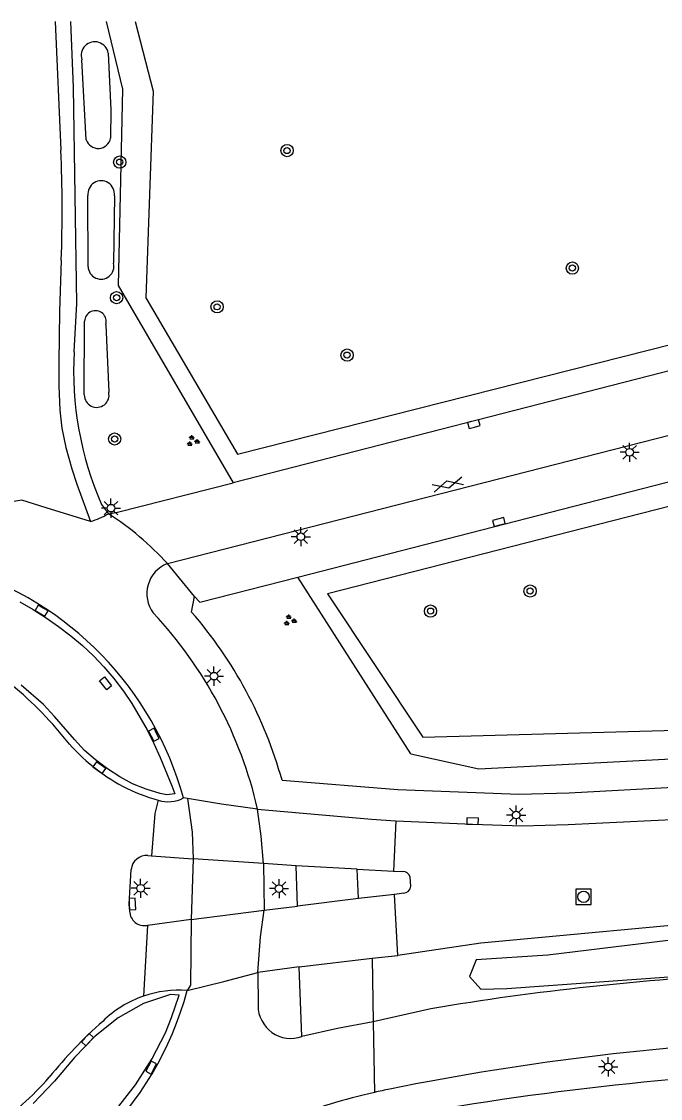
# Model space of a CAD drawing. Extents: x 125000 to 129004, y 397500 to 399008.
# Drawn here: x 127710.6 to 127752.4, y 398929.4 to 399000 of the extents above; entities that cross this region are included whole.
import ezdxf

# ---------------------------------------------------------------- set-up
doc = ezdxf.new("R2010")
doc.units = 0
for name, color, linetype in [('gg-knt-verharding', 7, 'Continuous'), ('gg-knt-verharding nz', 7, 'Continuous'), ('gg-kntw-greppel-droge sloot', 7, 'Continuous'), ('gt-grn-groengrens', 7, 'Continuous'), ('gt-grn-weggrens', 7, 'Continuous'), ('gt-grn-weggrens revisie', 7, 'Continuous'), ('gt-symb-boom', 7, 'Continuous'), ('gt-symb-gesloten verharding', 7, 'Continuous'), ('gt-symb-groenvak', 7, 'Continuous'), ('gt-symb-kolk', 7, 'Continuous'), ('gt-symb-kolk center center', 7, 'Continuous'), ('gt-symb-lichtmast', 7, 'Continuous'), ('gt-symb-rioolschacht', 7, 'Continuous')]:
    doc.layers.add(name, color=color, linetype=linetype)

# ---------------------------------------------------------------- blocks, each defined once
blk = doc.blocks.new('gt0-KOLK')
at = {"layer": 'gt-symb-kolk'}
blk.add_lwpolyline([(0, 0), (0.375, 0), (0.375, 0.4), (-0.375, 0.4), (-0.375, 0), (0, 0)], dxfattribs=at)
blk = doc.blocks.new('gt0-LMAST')
at = {"layer": 'gt-symb-lichtmast'}
for p, q in [((-0.182, 0.173), (-0.447, 0.438)), ((-0.005, 0.246), (-0.005, 0.621)), ((0.172, 0.173), (0.437, 0.438)), ((-0.255, -0.004), (-0.63, -0.004)), ((-0.182, -0.181), (-0.447, -0.446)), ((-0.005, -0.254), (-0.005, -0.629)), ((0.437, -0.446), (0.172, -0.181)), ((0.245, -0.004), (0.62, -0.004))]:
    blk.add_line(p, q, dxfattribs=at)
blk.add_circle((-0.005, -0.004), 0.25, dxfattribs=at)
blk = doc.blocks.new('gt0-GRVAK')
at = {"layer": 'gt-symb-groenvak'}
for p, q in [((-0.11, 0.189), (-0.228, 0.24)), ((-0.182, 0.153), (0.088, 0.153)), ((-0.091, 0.211), (-0.156, 0.322)), ((-0.047, 0.214), (-0.047, 0.393)), ((-0.004, 0.211), (0.061, 0.322)), ((0.015, 0.189), (0.133, 0.24)), ((0.262, -0.052), (0.197, 0.059)), ((0.305, -0.049), (0.305, 0.13)), ((0.349, -0.052), (0.414, 0.059)), ((-0.245, -0.228), (-0.363, -0.177)), ((-0.318, -0.264), (-0.047, -0.264)), ((-0.226, -0.206), (-0.291, -0.095)), ((-0.183, -0.203), (-0.183, -0.024)), ((-0.139, -0.206), (-0.074, -0.095)), ((-0.12, -0.228), (-0.002, -0.177)), ((0.243, -0.074), (0.125, -0.023)), ((0.17, -0.11), (0.441, -0.11)), ((0.368, -0.074), (0.486, -0.023))]:
    blk.add_line(p, q, dxfattribs=at)
blk = doc.blocks.new('gt0-BOOM')
at = {"layer": 'gt-symb-boom'}
for radius in [0.4, 0.2]:
    blk.add_circle((0, 0), radius, dxfattribs=at)
blk = doc.blocks.new('gt0-KOLKCC')
at = {"layer": 'gt-symb-kolk center center'}
blk.add_lwpolyline([(-0.375, 0.2), (0.375, 0.2), (0.375, -0.2), (-0.375, -0.2)], close=True, dxfattribs=at)
blk = doc.blocks.new('gt0-GESVH1')
at = {"layer": 'gt-symb-gesloten verharding'}
for p, q in [((-0.992, -0.261), (0.008, 0.239)), ((0.008, -0.261), (-0.992, 0.239)), ((0.008, 0.239), (1.008, -0.261)), ((1.008, 0.239), (0.008, -0.261))]:
    blk.add_line(p, q, dxfattribs=at)
blk = doc.blocks.new('gt0-RS')
at = {"layer": 'gt-symb-rioolschacht'}
blk.add_lwpolyline([(-0.5, -0.5), (0.5, -0.5), (0.5, 0.5), (-0.5, 0.5)], close=True, dxfattribs=at)
blk.add_circle((0, 0), 0.375, dxfattribs=at)

msp = doc.modelspace()

# ---------------------------------------------------------------- linework, layer by layer
at = {"layer": 'gg-knt-verharding'}
for p, q in [((127829.941, 398996.912), (127724.411, 398969.787)), ((127716.841, 398967.851), (127724.411, 398969.787)), ((127715.796, 398968.365), (127716.241, 398967.756)), ((127716.241, 398967.756), (127716.841, 398967.851)), ((127721.877, 398962.321), (127720.101, 398964.483)), ((127721.685, 398961.315), (127721.877, 398962.321)), ((127721.415, 398949.091), (127721.158, 398949.133)), ((127723.639, 398948.728), (127721.415, 398949.091)), ((127735.055, 398947.624), (127734.899, 398944.343)), ((127718.831, 398945.358), (127719.067, 398945.335)), ((127719.067, 398945.335), (127721.781, 398945.147)), ((127721.781, 398945.147), (127721.648, 398941.176)), ((127726.388, 398944.849), (127721.781, 398945.147)), ((127728.538, 398944.677), (127726.388, 398944.849)), ((127726.388, 398944.849), (127726.441, 398941.772)), ((127728.622, 398942.04), (127728.538, 398944.677)), ((127732.523, 398944.471), (127728.538, 398944.677)), ((127732.523, 398944.471), (127734.899, 398944.343)), ((127732.613, 398942.547), (127732.523, 398944.471)), ((127734.899, 398944.343), (127735.498, 398944.313)), ((127736.031, 398943.349), (127735.997, 398943.948)), ((127734.97, 398942.814), (127732.613, 398942.547)), ((127735.571, 398942.888), (127734.97, 398942.814)), ((127735.192, 398938.82), (127734.97, 398942.814)), ((127726.441, 398941.772), (127728.622, 398942.04)), ((127732.613, 398942.547), (127728.622, 398942.04)), ((127721.648, 398941.176), (127726.441, 398941.772)), ((127718.79, 398940.786), (127718.539, 398936.152)), ((127721.648, 398941.176), (127718.79, 398940.786)), ((127728.732, 398938.064), (127733.505, 398938.647)), ((127733.505, 398938.647), (127735.192, 398938.82)), ((127733.505, 398938.647), (127733.579, 398934.474)), ((127728.732, 398938.064), (127726.026, 398937.696)), ((127726.026, 398937.696), (127726.037, 398935.536)), ((127728.909, 398933.503), (127728.732, 398938.064)), ((127737.346, 398935.328), (127733.579, 398934.474))]:
    msp.add_line(p, q, dxfattribs=at)
for points in [[(127714.004, 398978.37), (127714.163, 398981.517), (127713.963, 398995.683), (127713.788, 399000)], [(127728.635, 398963.598), (127775.31, 398975.615), (127821.474, 398987.45)], [(127721.877, 398962.321), (127722.231, 398961.951), (127728.635, 398963.598)], [(127727.607, 398950.289), (127735.18, 398949.69), (127740.285, 398949.48), (127743.104, 398949.39), (127746.416, 398949.463), (127753.637, 398949.851), (127764.563, 398950.386), (127770.593, 398950.602), (127778.931, 398950.732), (127783.638, 398950.673), (127793.713, 398950.321), (127797.481, 398950.114), (127806.813, 398949.474), (127818.635, 398948.275)], [(127719.503, 398948.986), (127719.28, 398948.104), (127719.067, 398945.335)], [(127726.009, 398948.4), (127733.472, 398947.744), (127735.055, 398947.624)], [(127735.055, 398947.624), (127740.079, 398947.413), (127743.336, 398947.305), (127746.344, 398947.387), (127753.582, 398947.743), (127764.829, 398948.327), (127768.047, 398948.468), (127770.289, 398948.52), (127779.312, 398948.64), (127783.542, 398948.605), (127793.782, 398948.269), (127798.005, 398948.017), (127807.238, 398947.36), (127812.437, 398946.884), (127813.665, 398946.756)], [(127717.632, 398941.706), (127717.609, 398942.177), (127717.73, 398944.447)], [(127768.353, 398941.868), (127757.537, 398941.186), (127740.632, 398939.616), (127735.192, 398938.82)], [(127721.399, 398936.525), (127723.807, 398937.106), (127726.026, 398937.696)], [(127733.579, 398934.474), (127731.242, 398934.025), (127728.909, 398933.503)]]:
    msp.add_lwpolyline(points, dxfattribs=at)
for centre, radius, start, end in [((127735.648, 398977.084), 21.683, 176.59915, 203.71005), ((127713.174, 398973.129), 6.187, 287.76148, 299.72124), ((127705.62, 398951.318), 19.571, 42.27563, 57.13332), ((127700.177, 398943.344), 21.765, 15.42586, 72.94132), ((127720.865, 398962.519), 2.107, 111.26047, 216.80652), ((127698.638, 398942.101), 28.087, 12.96071, 43.00324), ((127700.187, 398942.665), 28.46, 15.53776, 40.94221), ((127694.567, 398937.773), 24.231, 37.87853, 50.76569), ((127722.858, 398960.84), 12.29, 221.78118, 231.10025), ((127722.525, 398960.048), 11.468, 229.91162, 254.72187), ((127720.158, 398951.005), 2.123, 252.03871, 298.11288), ((127718.737, 398944.351), 1.011, 84.65761, 174.55312), ((127735.516, 398943.814), 0.499, 15.52909, 92.10274), ((127735.539, 398943.38), 0.493, 273.77292, 356.3515), ((127718.604, 398941.741), 0.973, 182.07171, 280.99588), ((127767.714, 398753.135), 184.706, 92.93677, 99.46317), ((127700.385, 398942.153), 21.754, 282.9683, 345.00784), ((127720.876, 398929.384), 7.16, 85.8108, 109.0503), ((127720.868, 398929.398), 7.144, 109.02701, 134.45063), ((127728.188, 398935.529), 2.151, 179.81365, 289.59936), ((127736.466, 398911.309), 31.018, 131.61751, 140.98894), ((127768.156, 398764.776), 168.641, 91.9832, 101.45475), ((127771.82, 398724.72), 206.81, 91.81737, 100.09862), ((127696.652, 398944.587), 20.881, 305.00684, 318.80286), ((127742.901, 398888.956), 41.919, 101.3308, 102.73397), ((127742.419, 398891.316), 39.511, 102.80718, 120.26144)]:
    msp.add_arc(centre, radius, start, end, dxfattribs=at)
at = {"layer": 'gg-knt-verharding nz'}
for p, q in [((127712.762, 399000), (127713.123, 398991.567)), ((127720.101, 398964.483), (127829.036, 398992.405)), ((127726.009, 398948.4), (127723.639, 398948.728))]:
    msp.add_line(p, q, dxfattribs=at)
for points in [[(127713.155, 398984.375), (127713.039, 398981.002), (127712.984, 398977.661), (127712.997, 398976.126), (127713.067, 398974.542), (127713.199, 398973.362), (127713.443, 398972.102), (127713.838, 398970.687), (127714.165, 398969.689), (127715.061, 398967.237)], [(127721.415, 398949.091), (127721.717, 398946.884), (127721.781, 398945.147)], [(127726.388, 398944.849), (127726.241, 398946.635), (127726.009, 398948.4)], [(127726.026, 398937.696), (127726.203, 398940.026), (127726.441, 398941.772)], [(127721.648, 398941.176), (127721.608, 398936.857), (127721.399, 398936.525)]]:
    msp.add_lwpolyline(points, dxfattribs=at)
msp.add_arc((127623.384, 398987.572), 89.828, 357.96062, 2.54924, dxfattribs=at)
at = {"layer": 'gg-kntw-greppel-droge sloot'}
for p, q in [((127714.794, 398992.256), (127714.504, 398997.501)), ((127714.91, 398983.938), (127714.901, 398988.592)), ((127716.63, 398988.589), (127716.581, 398984.161)), ((127714.663, 398975.533), (127714.677, 398980.37)), ((127716.061, 398980.132), (127716.26, 398975.711))]:
    msp.add_line(p, q, dxfattribs=at)
for points in [[(127716.226, 398997.93), (127716.406, 398994.224), (127716.384, 398992.355)], [(127710.451, 398961.98), (127711.318, 398961.475), (127712.158, 398960.926), (127712.971, 398960.366), (127713.788, 398959.75), (127714.536, 398959.131), (127715.254, 398958.439), (127715.931, 398957.714), (127716.595, 398956.962), (127717.219, 398956.138), (127717.778, 398955.324), (127718.778, 398953.59), (127719.216, 398952.699), (127719.628, 398951.783), (127720.401, 398949.934), (127720.585, 398949.401), (127720.07, 398949.338), (127719.624, 398949.416), (127718.716, 398949.705), (127717.824, 398950.065), (127716.987, 398950.506), (127716.18, 398951.039), (127715.385, 398951.623), (127714.674, 398952.248), (127714.02, 398952.957), (127712.707, 398954.476), (127711.992, 398955.255), (127710.538, 398956.527)], [(127789.184, 398939.919), (127783.483, 398941.148), (127774.128, 398941.081), (127763.122, 398940.675), (127753.789, 398939.912), (127745.017, 398938.84), (127740.323, 398938.535), (127739.878, 398937.434), (127740.616, 398936.608), (127742.321, 398936.645), (127767.177, 398938.439), (127777.468, 398938.726), (127784.805, 398938.826), (127787.996, 398939.079), (127789.116, 398939.299), (127789.184, 398939.919)], [(127716.773, 398928.738), (127718.018, 398930.334), (127719.086, 398932.012), (127719.979, 398933.743), (127720.375, 398934.745), (127720.862, 398936.202), (127720.306, 398936.266), (127718.542, 398935.674), (127716.869, 398934.721), (127715.365, 398933.527), (127714.023, 398932.12), (127712.713, 398930.581), (127711.317, 398929.109)]]:
    msp.add_lwpolyline(points, dxfattribs=at)
for centre, radius, start, end in [((127715.348, 398997.785), 0.89, 9.35584, 198.62268), ((127715.576, 398992.51), 0.822, 197.99075, 349.13499), ((127715.766, 398988.699), 0.871, 352.76347, 187.03771), ((127715.756, 398983.97), 0.847, 182.16711, 13.03565), ((127715.386, 398980.348), 0.709, 342.23312, 178.25197), ((127715.472, 398975.532), 0.809, 179.89483, 12.82493)]:
    msp.add_arc(centre, radius, start, end, dxfattribs=at)
at = {"layer": 'gt-grn-groengrens'}
msp.add_line((127736.05, 398952.022), (127728.635, 398963.598), dxfattribs=at)
for points in [[(127716.087, 399000), (127717.173, 398995.569), (127716.874, 398982.709), (127724.411, 398969.787)], [(127717.986, 399000), (127719.176, 398995.44), (127718.692, 398981.89), (127724.69, 398971.667)], [(127724.69, 398971.667), (127822.146, 398996.348), (127815.43, 398997.772), (127815.704, 398999.417)], [(127730.595, 398962.5), (127736.826, 398953.123), (127796.048, 398954.757), (127805.555, 398954.049), (127813.242, 398953.139), (127819.21, 398985.201), (127730.595, 398962.5)], [(127736.05, 398952.022), (127740.501, 398951.033), (127775.355, 398952.864), (127784.139, 398953.645), (127797.938, 398952.482), (127806.728, 398951.818), (127811.898, 398951.108), (127815.245, 398954.571)]]:
    msp.add_lwpolyline(points, dxfattribs=at)
at = {"layer": 'gt-grn-weggrens'}
msp.add_line((127733.579, 398934.474), (127733.661, 398929.844), dxfattribs=at)
at = {"layer": 'gt-grn-weggrens revisie'}
msp.add_line((127710.572, 398968.643), (127709.553, 398968.474), dxfattribs=at)
msp.add_lwpolyline([(127715.061, 398967.237), (127712.159, 398968.133), (127710.572, 398968.643)], dxfattribs=at)

# ---------------------------------------------------------------- block references
at = {"layer": 'gt-symb-boom'}
for p in [(127727.936, 398991.546), (127716.98, 398990.794), (127746.615, 398983.85), (127716.778, 398981.909), (127723.356, 398981.308), (127731.864, 398978.149), (127716.649, 398972.65), (127743.849, 398962.689), (127737.329, 398961.377)]:
    msp.add_blockref('gt0-BOOM', p, dxfattribs=at)
at = {"layer": 'gt-symb-gesloten verharding', "rotation": 14.42553178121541}
msp.add_blockref('gt0-GESVH1', (127738.455, 398969.669), dxfattribs=at)
at = {"layer": 'gt-symb-groenvak'}
for p in [(127721.753, 398972.507), (127728.105, 398960.768)]:
    msp.add_blockref('gt0-GRVAK', p, dxfattribs=at)
at = {"layer": 'gt-symb-kolk'}
for p, rotation in [((127740.215, 398973.435), 14.481034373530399), ((127741.857, 398967.017), 14.481034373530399), ((127711.964, 398961.574), 149.20508561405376), ((127719.399, 398953.361), 116.38459262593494), ((127715.533, 398950.959), -35.07333295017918), ((127740.079, 398947.413), -1.6061537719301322), ((127717.609, 398942.177), -87.28750742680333), ((127714.723, 398933.431), -131.79706304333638), ((127719.22, 398931.378), 62.57597352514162)]:
    msp.add_blockref('gt0-KOLK', p, dxfattribs=dict(at, rotation=rotation))
at = {"layer": 'gt-symb-kolk center center', "rotation": -50.658356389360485}
msp.add_blockref('gt0-KOLKCC', (127716.057, 398956.641), dxfattribs=at)
at = {"layer": 'gt-symb-lichtmast'}
for p in [(127750.367, 398971.781), (127716.412, 398968.122), (127728.843, 398966.253), (127723.152, 398957.116), (127742.942, 398948.018), (127718.355, 398943.217), (127727.418, 398943.202), (127748.964, 398931.52)]:
    msp.add_blockref('gt0-LMAST', p, dxfattribs=at)
at = {"layer": 'gt-symb-rioolschacht'}
msp.add_blockref('gt0-RS', (127747.351, 398942.661), dxfattribs=at)

doc.saveas('drawing.dxf')
